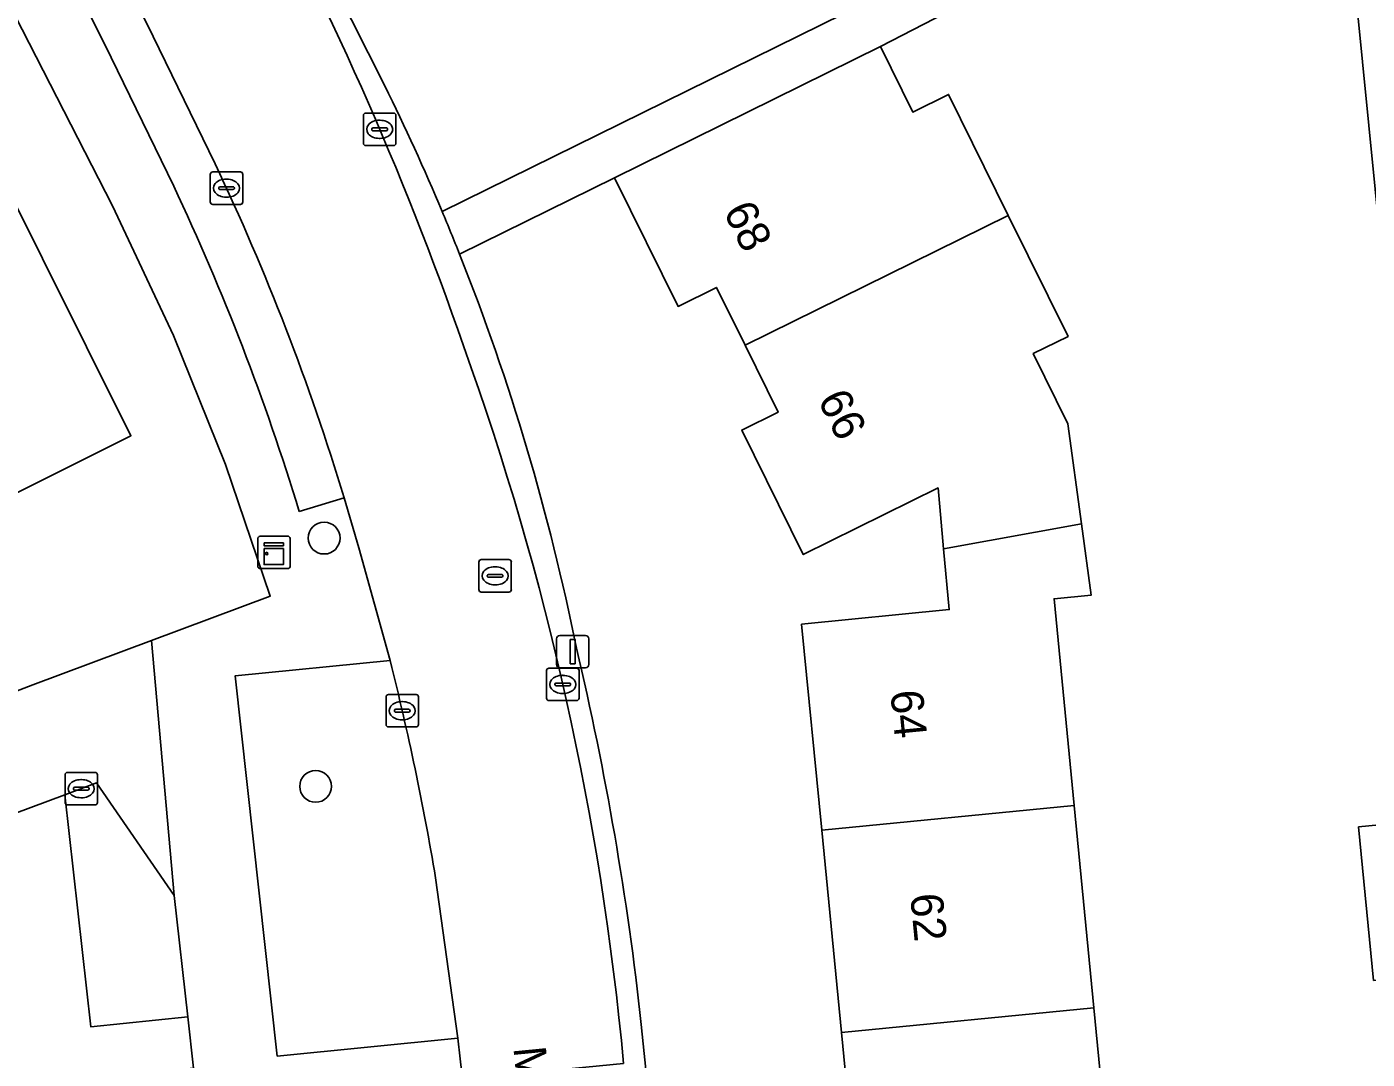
# Model space of a CAD drawing. Extents: x 158455 to 159797, y 387218 to 388672.
# Drawn here: x 159060.09 to 159101.4, y 387931.87 to 387963.69 of the extents above; entities that cross this region are included whole.
import ezdxf

# ---------------------------------------------------------------- set-up
doc = ezdxf.new("R2010")
doc.units = 0
for name, color, linetype in [('IMGEO_Boom', 7, 'Continuous'), ('IMGEO_Erf', 7, 'Continuous'), ('IMGEO_Groenvoorziening', 7, 'Continuous'), ('IMGEO_Kast', 7, 'Continuous'), ('IMGEO_Kolk', 7, 'Continuous'), ('IMGEO_Lichtmast', 7, 'Continuous'), ('IMGEO_Openbare_ruimte_label', 7, 'Continuous'), ('IMGEO_Pand', 7, 'Continuous'), ('IMGEO_Pand_nummerreeks', 7, 'Continuous'), ('IMGEO_Parkeervlak_open', 7, 'Continuous'), ('IMGEO_Rijbaan_lokaal_open', 7, 'Continuous'), ('IMGEO_Rioolput', 7, 'Continuous'), ('IMGEO_Voetpad_open', 7, 'Continuous')]:
    doc.layers.add(name, color=color, linetype=linetype)

msp = doc.modelspace()

# ---------------------------------------------------------------- linework, layer by layer
at = {"layer": 'IMGEO_Boom'}
for centre in [(159069.251, 387947.931), (159068.986, 387940.277)]:
    msp.add_circle(centre, 0.489, dxfattribs=at)
at = {"layer": 'IMGEO_Erf'}
for points in [[(159063.952, 387976.083), (159071.121, 387961.871)], [(159072.889, 387957.996), (159090.059, 387966.469), (159100.372, 387971.562)], [(159101.6, 387934.292), (159101.136, 387939.03), (159103.58, 387939.269), (159100.491, 387970.367), (159098.056, 387969.093), (159099.978, 387965.308), (159097.99, 387964.298), (159096.068, 387968.083), (159086.399, 387963.086), (159087.396, 387961.065), (159088.499, 387961.609), (159090.34, 387957.879), (159092.182, 387954.148), (159091.108, 387953.618), (159092.175, 387951.455), (159092.595, 387948.375), (159092.896, 387946.173), (159091.75, 387946.06), (159092.37, 387939.685), (159092.977, 387933.453), (159093.583, 387927.223)], [(159059.194, 387959.296), (159063.294, 387951.086), (159059.409, 387949.145)], [(159088.175, 387949.478), (159084.018, 387947.426), (159082.126, 387951.259), (159083.243, 387951.811), (159082.225, 387953.874), (159081.344, 387955.66), (159080.159, 387955.075), (159078.201, 387959.04), (159073.426, 387956.682)], [(159087.437, 387905.464), (159091.882, 387905.955), (159091.678, 387908.049), (159087.63, 387907.655), (159087.012, 387914.005), (159086.406, 387920.235), (159085.8, 387926.466), (159085.194, 387932.696), (159084.588, 387938.927), (159083.97, 387945.276), (159088.518, 387945.729), (159088.346, 387947.605), (159088.175, 387949.478)], [(159079.027, 387932.94), (159081.47, 387909.342)]]:
    msp.add_lwpolyline(points, dxfattribs=at)
msp.add_lwpolyline([(159057.795, 387967.794), (159056.458, 387970.401), (159056.398, 387970.519), (159052.621, 387968.584), (159052.681, 387968.467), (159053.632, 387966.611), (159049.444, 387964.464), (159044.792, 387962.079), (159043.781, 387964.052), (159040.639, 387962.515), (159041.664, 387960.515), (159038.232, 387958.756), (159034.563, 387956.875), (159033.538, 387958.876), (159030.077, 387957.144), (159041.039, 387936.013), (159060.276, 387943.411), (159063.933, 387944.776), (159067.591, 387946.141), (159066.213, 387950.202), (159064.604, 387954.178), (159062.731, 387958.17)], close=True, dxfattribs=at)
for centre, radius, start, end in [((159008.943, 387931.161), 69.349, 22.76544, 26.28501), ((159007.655, 387930.556), 70.77, 11.3989, 21.66414), ((158984.074, 387922.563), 95.518, 6.23691, 13.30377)]:
    msp.add_arc(centre, radius, start, end, dxfattribs=at)
at = {"layer": 'IMGEO_Groenvoorziening'}
msp.add_lwpolyline([(159065.045, 387933.171), (159064.629, 387936.913), (159062.235, 387940.384), (159061.262, 387940.022), (159062.058, 387932.868)], close=True, dxfattribs=at)
msp.add_lwpolyline([(159046.912, 387922.975), (159046.56, 387920.543), (159063.238, 387922.235), (159062.233, 387931.286), (159065.221, 387931.589), (159065.045, 387933.171), (159062.058, 387932.868), (159061.262, 387940.022), (159045.417, 387934.125)], dxfattribs=at)
at = {"layer": 'IMGEO_Kast'}
for p, q in [((159067.278, 387947.992), (159068.119, 387947.992)), ((159068.119, 387947.992), (159067.278, 387947.992)), ((159067.203, 387947.067), (159067.203, 387947.908)), ((159067.203, 387947.908), (159067.203, 387947.067)), ((159068.203, 387947.917), (159068.203, 387947.076)), ((159068.203, 387947.076), (159068.203, 387947.917)), ((159068.128, 387946.992), (159067.287, 387946.992)), ((159067.287, 387946.992), (159068.128, 387946.992))]:
    msp.add_line(p, q, dxfattribs=at)
for points in [[(159067.398, 387947.782), (159067.998, 387947.782), (159067.998, 387947.697), (159067.398, 387947.697), (159067.398, 387947.782)], [(159067.398, 387947.607), (159067.998, 387947.607), (159067.998, 387947.118), (159067.398, 387947.118), (159067.398, 387947.607)]]:
    msp.add_lwpolyline(points, dxfattribs=at)
msp.add_circle((159067.482, 387947.456), 0.0377, dxfattribs=at)
for centre, start, end in [((159067.281, 387947.914), 92.4484, 184.2845), ((159067.281, 387947.914), 92.4484, 184.2845), ((159068.125, 387947.914), 2.4484, 94.2845), ((159068.125, 387947.914), 2.4484, 94.2845), ((159067.281, 387947.07), 182.4484, 274.2845), ((159067.281, 387947.07), 182.4484, 274.2845), ((159068.125, 387947.07), 272.4484, 4.2845), ((159068.125, 387947.07), 272.4484, 4.2845)]:
    msp.add_arc(centre, 0.0779, start, end, dxfattribs=at)
at = {"layer": 'IMGEO_Kolk'}
for p, q in [((159070.462, 387960.106), (159070.462, 387960.958)), ((159070.537, 387961.032), (159071.389, 387961.032)), ((159070.95, 387960.812), (159070.975, 387960.812)), ((159071.463, 387960.958), (159071.463, 387960.106)), ((159070.721, 387960.526), (159070.721, 387960.538)), ((159071.159, 387960.489), (159070.761, 387960.489)), ((159070.764, 387960.575), (159071.162, 387960.575)), ((159071.205, 387960.538), (159071.205, 387960.526)), ((159071.389, 387960.032), (159070.537, 387960.032)), ((159070.973, 387960.252), (159070.948, 387960.252)), ((159065.742, 387958.292), (159065.742, 387959.144)), ((159065.817, 387959.218), (159066.669, 387959.218)), ((159066.743, 387959.144), (159066.743, 387958.292)), ((159066.001, 387958.712), (159066.001, 387958.724)), ((159066.044, 387958.761), (159066.442, 387958.761)), ((159066.23, 387958.998), (159066.255, 387958.998)), ((159066.485, 387958.724), (159066.485, 387958.712)), ((159066.439, 387958.675), (159066.041, 387958.675)), ((159066.253, 387958.438), (159066.228, 387958.438)), ((159066.669, 387958.218), (159065.817, 387958.218)), ((159076.107, 387942.996), (159076.107, 387943.848)), ((159076.182, 387943.922), (159077.034, 387943.922)), ((159077.108, 387943.848), (159077.108, 387942.996)), ((159076.366, 387943.416), (159076.366, 387943.428)), ((159076.409, 387943.465), (159076.807, 387943.465)), ((159076.595, 387943.702), (159076.62, 387943.702)), ((159076.85, 387943.428), (159076.85, 387943.416)), ((159071.158, 387942.185), (159071.158, 387943.037)), ((159071.233, 387943.111), (159072.085, 387943.111)), ((159072.159, 387943.037), (159072.159, 387942.185)), ((159076.804, 387943.379), (159076.406, 387943.379)), ((159076.618, 387943.142), (159076.593, 387943.142)), ((159071.417, 387942.605), (159071.417, 387942.617)), ((159071.855, 387942.568), (159071.457, 387942.568)), ((159071.46, 387942.654), (159071.858, 387942.654)), ((159071.646, 387942.891), (159071.671, 387942.891)), ((159071.901, 387942.617), (159071.901, 387942.605)), ((159077.034, 387942.922), (159076.182, 387942.922)), ((159071.669, 387942.331), (159071.644, 387942.331)), ((159072.085, 387942.111), (159071.233, 387942.111)), ((159061.263, 387939.782), (159061.263, 387940.634)), ((159061.338, 387940.708), (159062.19, 387940.708)), ((159062.264, 387940.634), (159062.264, 387939.782)), ((159061.522, 387940.202), (159061.522, 387940.214)), ((159061.96, 387940.165), (159061.562, 387940.165)), ((159061.565, 387940.251), (159061.963, 387940.251)), ((159061.751, 387940.488), (159061.776, 387940.488)), ((159062.006, 387940.214), (159062.006, 387940.202)), ((159062.19, 387939.708), (159061.338, 387939.708)), ((159061.774, 387939.928), (159061.749, 387939.928))]:
    msp.add_line(p, q, dxfattribs=at)
for points in [[(159070.462, 387960.106), (159070.462, 387960.958)], [(159070.537, 387961.032), (159071.389, 387961.032)], [(159071.463, 387960.958), (159071.463, 387960.106)], [(159071.389, 387960.032), (159070.537, 387960.032)], [(159065.742, 387958.292), (159065.742, 387959.144)], [(159065.817, 387959.218), (159066.669, 387959.218)], [(159066.743, 387959.144), (159066.743, 387958.292)], [(159066.669, 387958.218), (159065.817, 387958.218)], [(159076.107, 387942.996), (159076.107, 387943.848)], [(159076.182, 387943.922), (159077.034, 387943.922)], [(159077.108, 387943.848), (159077.108, 387942.996)], [(159071.158, 387942.185), (159071.158, 387943.037)], [(159071.233, 387943.111), (159072.085, 387943.111)], [(159072.159, 387943.037), (159072.159, 387942.185)], [(159077.034, 387942.922), (159076.182, 387942.922)], [(159072.085, 387942.111), (159071.233, 387942.111)], [(159061.263, 387939.782), (159061.263, 387940.634)], [(159061.338, 387940.708), (159062.19, 387940.708)], [(159062.264, 387940.634), (159062.264, 387939.782)], [(159062.19, 387939.708), (159061.338, 387939.708)]]:
    msp.add_lwpolyline(points, dxfattribs=at)
for centre, radius, start, end in [((159070.539, 387960.956), 0.0765, 91.552, 178.448), ((159070.539, 387960.956), 0.0765, 91.552, 178.448), ((159071.387, 387960.956), 0.0765, 1.552, 88.448), ((159071.387, 387960.956), 0.0765, 1.552, 88.448), ((159070.761, 387960.535), 0.0403, 85.8775, 175.7526), ((159070.758, 387960.525), 0.0366, 178.938, 274.7102), ((159071.162, 387960.532), 0.043, 264.8664, 352.4533), ((159071.166, 387960.537), 0.0386, 1.7309, 96.639), ((159070.539, 387960.108), 0.0765, 181.552, 268.448), ((159070.539, 387960.108), 0.0765, 181.552, 268.448), ((159071.387, 387960.108), 0.0765, 271.552, 358.448), ((159071.387, 387960.108), 0.0765, 271.552, 358.448), ((159065.819, 387959.142), 0.0765, 91.552, 178.448), ((159065.819, 387959.142), 0.0765, 91.552, 178.448), ((159066.667, 387959.142), 0.0765, 1.552, 88.448), ((159066.667, 387959.142), 0.0765, 1.552, 88.448), ((159066.041, 387958.721), 0.0403, 85.8775, 175.7526), ((159066.038, 387958.711), 0.0366, 178.938, 274.7102), ((159066.442, 387958.718), 0.043, 264.8664, 352.4533), ((159066.446, 387958.723), 0.0386, 1.7309, 96.639), ((159065.819, 387958.294), 0.0765, 181.552, 268.448), ((159065.819, 387958.294), 0.0765, 181.552, 268.448), ((159066.667, 387958.294), 0.0765, 271.552, 358.448), ((159066.667, 387958.294), 0.0765, 271.552, 358.448), ((159076.184, 387943.846), 0.0765, 91.552, 178.448), ((159076.184, 387943.846), 0.0765, 91.552, 178.448), ((159077.032, 387943.846), 0.0765, 1.552, 88.448), ((159077.032, 387943.846), 0.0765, 1.552, 88.448), ((159076.406, 387943.425), 0.0403, 85.8775, 175.7526), ((159076.403, 387943.415), 0.0366, 178.938, 274.7102), ((159076.807, 387943.422), 0.043, 264.8664, 352.4533), ((159076.811, 387943.427), 0.0386, 1.7309, 96.639), ((159071.235, 387943.035), 0.0765, 91.552, 178.448), ((159071.235, 387943.035), 0.0765, 91.552, 178.448), ((159072.083, 387943.035), 0.0765, 1.552, 88.448), ((159072.083, 387943.035), 0.0765, 1.552, 88.448), ((159076.184, 387942.998), 0.0765, 181.552, 268.448), ((159076.184, 387942.998), 0.0765, 181.552, 268.448), ((159077.032, 387942.998), 0.0765, 271.552, 358.448), ((159077.032, 387942.998), 0.0765, 271.552, 358.448), ((159071.457, 387942.614), 0.0403, 85.8775, 175.7526), ((159071.454, 387942.604), 0.0366, 178.938, 274.7102), ((159071.858, 387942.611), 0.043, 264.8664, 352.4533), ((159071.862, 387942.616), 0.0386, 1.7309, 96.639), ((159071.235, 387942.187), 0.0765, 181.552, 268.448), ((159071.235, 387942.187), 0.0765, 181.552, 268.448), ((159072.083, 387942.187), 0.0765, 271.552, 358.448), ((159072.083, 387942.187), 0.0765, 271.552, 358.448), ((159061.34, 387940.632), 0.0765, 91.552, 178.448), ((159061.34, 387940.632), 0.0765, 91.552, 178.448), ((159062.188, 387940.632), 0.0765, 1.552, 88.448), ((159062.188, 387940.632), 0.0765, 1.552, 88.448), ((159061.562, 387940.211), 0.0403, 85.8775, 175.7526), ((159061.559, 387940.201), 0.0366, 178.938, 274.7102), ((159061.963, 387940.208), 0.043, 264.8664, 352.4533), ((159061.967, 387940.213), 0.0386, 1.7309, 96.639), ((159061.34, 387939.784), 0.0765, 181.552, 268.448), ((159061.34, 387939.784), 0.0765, 181.552, 268.448), ((159062.188, 387939.784), 0.0765, 271.552, 358.448), ((159062.188, 387939.784), 0.0765, 271.552, 358.448)]:
    msp.add_arc(centre, radius, start, end, dxfattribs=at)
for centre, major_axis, ratio, start_param, end_param in [((159070.949, 387960.532), (-0.387, 0.002), 0.722429, 4.712389, 7.853982), ((159070.974, 387960.532), (-0.39, 0.002), 0.717154, 1.570796, 4.712389), ((159066.229, 387958.718), (-0.387, 0.002), 0.722429, 4.712389, 7.853982), ((159066.254, 387958.718), (-0.39, 0.002), 0.717154, 1.570796, 4.712389), ((159076.594, 387943.422), (-0.387, 0.002), 0.722429, 4.712389, 7.853982), ((159076.619, 387943.422), (-0.39, 0.002), 0.717154, 1.570796, 4.712389), ((159071.645, 387942.611), (-0.387, 0.002), 0.722429, 4.712389, 7.853982), ((159071.67, 387942.611), (-0.39, 0.002), 0.717154, 1.570796, 4.712389), ((159061.75, 387940.208), (-0.387, 0.002), 0.722429, 4.712389, 7.853982), ((159061.775, 387940.208), (-0.39, 0.002), 0.717154, 1.570796, 4.712389)]:
    msp.add_ellipse(centre, major_axis=major_axis, ratio=ratio, start_param=start_param, end_param=end_param, dxfattribs=at)
at = {"layer": 'IMGEO_Lichtmast'}
for p, q in [((159076.416, 387944.032), (159076.416, 387944.832)), ((159076.416, 387944.832), (159076.416, 387944.032)), ((159076.516, 387944.932), (159077.306, 387944.932)), ((159077.306, 387944.932), (159076.516, 387944.932)), ((159077.406, 387944.832), (159077.406, 387944.032)), ((159077.406, 387944.032), (159077.406, 387944.832)), ((159077.306, 387943.932), (159076.516, 387943.932)), ((159076.516, 387943.932), (159077.306, 387943.932))]:
    msp.add_line(p, q, dxfattribs=at)
msp.add_lwpolyline([(159076.836, 387944.807), (159076.986, 387944.807), (159076.986, 387944.057), (159076.836, 387944.057), (159076.836, 387944.807)], dxfattribs=at)
for centre, start, end in [((159076.516, 387944.832), 90, 180), ((159076.516, 387944.832), 90, 180), ((159077.306, 387944.832), 0, 90), ((159077.306, 387944.832), 360, 90), ((159076.516, 387944.032), 180, 270), ((159076.516, 387944.032), 180, 270), ((159077.306, 387944.032), 270, 0), ((159077.306, 387944.032), 270, 0)]:
    msp.add_arc(centre, 0.1, start, end, dxfattribs=at)
at = {"layer": 'IMGEO_Pand'}
for points in [[(159090.34, 387957.879), (159088.499, 387961.609), (159087.396, 387961.065), (159086.399, 387963.086), (159078.201, 387959.04), (159080.159, 387955.075), (159081.344, 387955.66), (159082.225, 387953.874)], [(159052.915, 387957.518), (159057, 387949.342), (159058.849, 387950.265), (159059.409, 387949.145), (159063.294, 387951.086), (159059.194, 387959.296), (159057.109, 387958.255), (159056.567, 387959.341)], [(159092.595, 387948.375), (159092.175, 387951.455), (159091.108, 387953.618), (159092.182, 387954.148), (159090.34, 387957.879), (159082.225, 387953.874), (159083.243, 387951.811), (159082.126, 387951.259), (159084.018, 387947.426), (159088.175, 387949.478), (159088.346, 387947.605)], [(159084.588, 387938.927), (159092.37, 387939.685), (159091.75, 387946.06), (159092.896, 387946.173), (159092.595, 387948.375), (159088.346, 387947.605), (159088.518, 387945.729), (159083.97, 387945.276)], [(159092.977, 387933.453), (159092.37, 387939.685), (159084.588, 387938.927), (159085.194, 387932.696)], [(159101.6, 387934.292), (159104.044, 387934.529), (159103.58, 387939.269), (159101.136, 387939.03)], [(159085.8, 387926.466), (159093.583, 387927.223), (159092.977, 387933.453), (159085.194, 387932.696)]]:
    msp.add_lwpolyline(points, close=True, dxfattribs=at)
at = {"layer": 'IMGEO_Parkeervlak_open'}
for points in [[(159065.891, 387959.471), (159063.788, 387963.79), (159061.964, 387967.43), (159060.668, 387966.781), (159062.488, 387963.148), (159064.613, 387958.782)], [(159068.484, 387948.75), (159069.871, 387949.173)], [(159071.284, 387944.155), (159066.505, 387943.685), (159067.807, 387931.965), (159073.375, 387932.514), (159072.686, 387937.461)]]:
    msp.add_lwpolyline(points, dxfattribs=at)
for centre, radius, start, end in [((158997.507, 387927.124), 75.649, 16.94601, 25.31531), ((158997.323, 387927.054), 74.395, 16.95554, 25.2442), ((158988.41, 387923.304), 85.457, 9.53576, 14.12247)]:
    msp.add_arc(centre, radius, start, end, dxfattribs=at)
at = {"layer": 'IMGEO_Rijbaan_lokaal_open'}
for points in [[(159062.264, 387977.834), (159062.104, 387978.096), (159055.389, 387991.241), (159055.2, 387991.702), (159054.997, 387992.136), (159051.32, 388000), (159049.502, 388003.886), (159048.551, 388006.087), (159048.436, 388006.373), (159043.688, 388004.531), (159045.063, 388001.423), (159045.747, 388000), (159049.307, 387992.587), (159052.377, 387986.378), (159057.958, 387975.428), (159061.964, 387967.43), (159063.788, 387963.79), (159065.891, 387959.471)], [(159069.871, 387949.173), (159070.322, 387947.635), (159071.284, 387944.155)], [(159072.686, 387937.461), (159073.375, 387932.514), (159073.447, 387931.884), (159073.516, 387931.254), (159078.483, 387931.738)]]:
    msp.add_lwpolyline(points, dxfattribs=at)
for centre, radius, start, end in [((158979.298, 387921.227), 99.738, 19.09505, 28.94744), ((158997.507, 387927.124), 75.649, 16.94601, 25.31531), ((158988.964, 387923.372), 89.909, 5.33874, 19.81815), ((158988.41, 387923.304), 85.457, 9.53576, 14.12247)]:
    msp.add_arc(centre, radius, start, end, dxfattribs=at)
at = {"layer": 'IMGEO_Rioolput'}
for p, q in [((159074.02, 387946.343), (159074.02, 387947.195)), ((159074.095, 387947.269), (159074.947, 387947.269)), ((159075.021, 387947.195), (159075.021, 387946.343)), ((159074.279, 387946.763), (159074.279, 387946.775)), ((159074.717, 387946.726), (159074.319, 387946.726)), ((159074.322, 387946.812), (159074.72, 387946.812)), ((159074.508, 387947.049), (159074.533, 387947.049)), ((159074.763, 387946.775), (159074.763, 387946.763)), ((159074.531, 387946.489), (159074.506, 387946.489)), ((159074.947, 387946.269), (159074.095, 387946.269))]:
    msp.add_line(p, q, dxfattribs=at)
for points in [[(159074.02, 387946.343), (159074.02, 387947.195)], [(159074.095, 387947.269), (159074.947, 387947.269)], [(159075.021, 387947.195), (159075.021, 387946.343)], [(159074.947, 387946.269), (159074.095, 387946.269)]]:
    msp.add_lwpolyline(points, dxfattribs=at)
for centre, radius, start, end in [((159074.097, 387947.193), 0.0765, 91.552, 178.448), ((159074.097, 387947.193), 0.0765, 91.552, 178.448), ((159074.945, 387947.193), 0.0765, 1.552, 88.448), ((159074.945, 387947.193), 0.0765, 1.552, 88.448), ((159074.319, 387946.772), 0.0403, 85.8775, 175.7526), ((159074.316, 387946.762), 0.0366, 178.938, 274.7102), ((159074.72, 387946.769), 0.043, 264.8664, 352.4533), ((159074.724, 387946.774), 0.0386, 1.7309, 96.639), ((159074.097, 387946.345), 0.0765, 181.552, 268.448), ((159074.097, 387946.345), 0.0765, 181.552, 268.448), ((159074.945, 387946.345), 0.0765, 271.552, 358.448), ((159074.945, 387946.345), 0.0765, 271.552, 358.448)]:
    msp.add_arc(centre, radius, start, end, dxfattribs=at)
for centre, major_axis, ratio, start_param, end_param in [((159074.507, 387946.769), (-0.387, 0.002), 0.722429, 4.712389, 7.853982), ((159074.532, 387946.769), (-0.39, 0.002), 0.717154, 1.570796, 4.712389)]:
    msp.add_ellipse(centre, major_axis=major_axis, ratio=ratio, start_param=start_param, end_param=end_param, dxfattribs=at)
at = {"layer": 'IMGEO_Voetpad_open'}
for points in [[(159030.752, 388025.095), (159030.419, 388024.999), (159030.768, 388024.265), (159043.175, 388000), (159057.059, 387972.566), (159055.7, 387971.878), (159056.398, 387970.519), (159056.458, 387970.401), (159057.795, 387967.794), (159062.731, 387958.17), (159064.604, 387954.178), (159066.213, 387950.202), (159067.591, 387946.141), (159063.933, 387944.776), (159064.629, 387936.913), (159065.045, 387933.171), (159065.221, 387931.589), (159066.921, 387916.292), (159067.066, 387914.988), (159071.584, 387915.491), (159073.122, 387900.782), (159075.691, 387901.078), (159076.455, 387901.166), (159074.77, 387918.283)], [(159064.613, 387958.782), (159062.488, 387963.148), (159060.668, 387966.781), (159061.964, 387967.43), (159057.958, 387975.428), (159052.377, 387986.378), (159049.307, 387992.587), (159045.747, 388000), (159045.063, 388001.423), (159043.688, 388004.531), (159042.481, 388007.8), (159042, 388009.314), (159038.397, 388021.269)], [(159101.874, 387998.89), (159098.978, 387998.476), (159097.931, 387998.297), (159097.967, 387995.774), (159100.372, 387971.562), (159100.491, 387970.367), (159103.58, 387939.269)], [(159071.121, 387961.871), (159063.952, 387976.083)], [(159078.201, 387959.04), (159086.399, 387963.086), (159096.068, 387968.083), (159098.056, 387969.093), (159100.491, 387970.367), (159100.372, 387971.562), (159090.059, 387966.469), (159072.889, 387957.996)], [(159073.426, 387956.682), (159078.201, 387959.04)], [(159074.77, 387918.283), (159069.388, 387917.753), (159068.358, 387927.018), (159073.857, 387927.559), (159073.823, 387927.922), (159073.516, 387931.254), (159073.447, 387931.884), (159073.375, 387932.514), (159067.807, 387931.965), (159066.505, 387943.685), (159071.284, 387944.155), (159070.322, 387947.635), (159069.871, 387949.173), (159068.484, 387948.75)], [(159081.47, 387909.342), (159079.027, 387932.94)]]:
    msp.add_lwpolyline(points, dxfattribs=at)
msp.add_lwpolyline([(159063.933, 387944.776), (159060.276, 387943.411), (159041.039, 387936.013), (159040.059, 387935.636), (159041.537, 387932.681), (159043.647, 387933.466), (159045.417, 387934.125), (159061.262, 387940.022), (159062.235, 387940.384), (159064.629, 387936.913)], close=True, dxfattribs=at)
for centre, radius, start, end in [((158979.298, 387921.227), 99.738, 19.09505, 28.94744), ((159008.943, 387931.161), 69.349, 22.76544, 26.28501), ((158997.323, 387927.054), 74.395, 16.95554, 25.2442), ((159008.72, 387931.005), 69.614, 21.64448, 22.81281), ((159008.72, 387931.005), 69.614, 21.64448, 22.81281), ((159007.655, 387930.556), 70.77, 11.3989, 21.66414), ((158988.964, 387923.372), 89.909, 5.33874, 19.81815), ((158984.074, 387922.563), 95.518, 6.23691, 13.30377)]:
    msp.add_arc(centre, radius, start, end, dxfattribs=at)

# ---------------------------------------------------------------- texts
at = {"layer": 'IMGEO_Openbare_ruimte_label'}
msp.add_text('Marseillelaan', height=1, rotation=275.568, dxfattribs=at).set_placement((159075.083, 387932.222))
at = {"layer": 'IMGEO_Pand_nummerreeks'}
for s, rotation, p in [('68', 296.6045, (159081.54, 387958.001)), ('66', 296.6045, (159084.448, 387952.197)), ('64', 275.5566, (159086.703, 387943.208)), ('62', 275.5566, (159087.313, 387936.941))]:
    msp.add_text(s, height=1, rotation=rotation, dxfattribs=at).set_placement(p)

doc.saveas('drawing.dxf')
